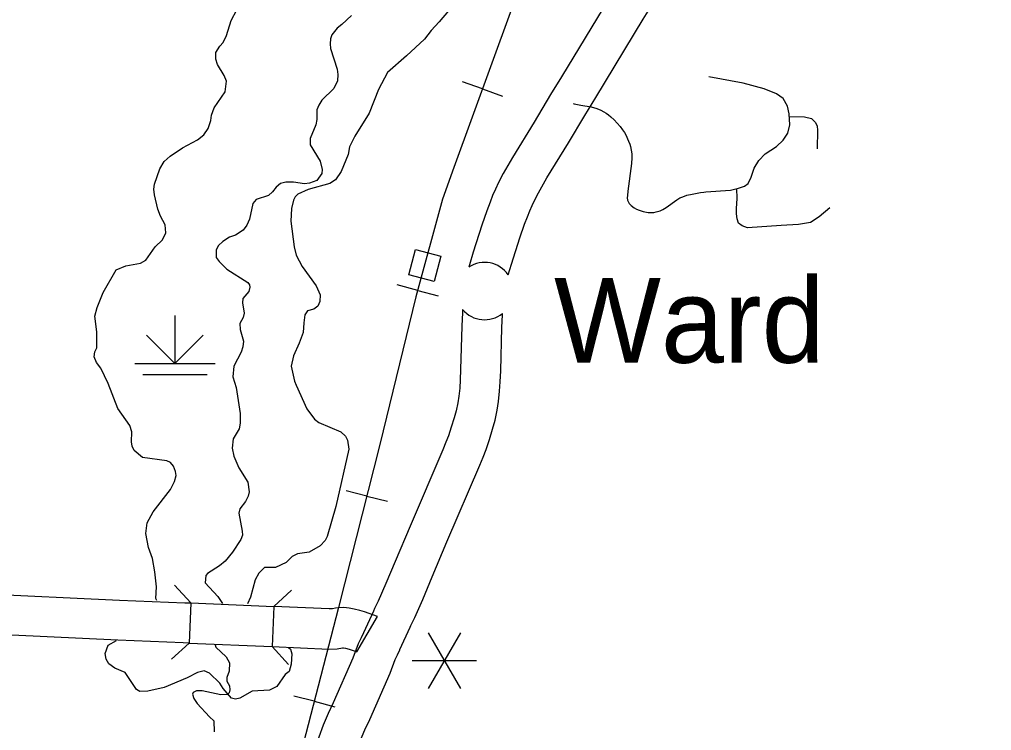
# Model space of a CAD drawing. Extents: x -19 to 366, y -4 to 359.
# Drawn here: x 153.013 to 154.161, y 185.739 to 186.578 of the extents above; entities that cross this region are included whole.
import ezdxf

# ---------------------------------------------------------------- set-up
doc = ezdxf.new("R2010")
doc.units = 0
for name, color, linetype in [('Level 10', 7, 'Continuous'), ('Level 24', 7, 'Continuous'), ('Level 31', 7, 'Continuous'), ('Level 35', 7, 'Continuous'), ('Level 37', 7, 'Continuous'), ('Level 40', 7, 'Continuous'), ('Level 44', 7, 'Continuous'), ('Level 47', 7, 'Continuous'), ('Level 48', 7, 'Continuous'), ('Level 60', 7, 'Continuous')]:
    doc.layers.add(name, color=color, linetype=linetype)

msp = doc.modelspace()

# ---------------------------------------------------------------- linework, layer by layer
at = {"layer": 'Level 10'}
for p, q in [((153.6805, 186.4646), (153.6805, 186.4646)), ((153.2153, 185.8893), (153.2133, 185.842)), ((153.3133, 185.8851), (153.3112, 185.8378)), ((153.4112, 185.8317), (153.4357, 185.8733)), ((153.4618, 185.8339), (153.462, 185.8343))]:
    msp.add_line(p, q, dxfattribs=at)
for points in [[(153.7384, 186.6513), (153.7265, 186.6317), (153.7087, 186.6026), (153.6528, 186.5102), (153.64, 186.4891)], [(153.6805, 186.4646), (153.6933, 186.4857), (153.7492, 186.578), (153.7669, 186.607), (153.7788, 186.6267)], [(153.64, 186.4891), (153.6205, 186.4567), (153.5949, 186.415), (153.584, 186.396), (153.5783, 186.3853), (153.5748, 186.3777), (153.5715, 186.3699), (153.5684, 186.362), (153.5647, 186.352), (153.5588, 186.335), (153.5487, 186.3033), (153.5441, 186.2883), (153.5434, 186.2854)], [(153.59, 186.2763), (153.5939, 186.2892), (153.6038, 186.3202), (153.6092, 186.3361), (153.6126, 186.345), (153.6153, 186.3518), (153.6181, 186.3584), (153.6208, 186.3643), (153.6255, 186.3732), (153.6356, 186.3908), (153.6609, 186.4322), (153.6805, 186.4646)], [(153.536, 186.2354), (153.5358, 186.2318), (153.5352, 186.2157), (153.5337, 186.1646), (153.5332, 186.1525), (153.5326, 186.1429), (153.5316, 186.1333), (153.5303, 186.1253), (153.5284, 186.116), (153.5261, 186.1076), (153.5227, 186.0967), (153.5192, 186.0863), (153.5163, 186.0788), (153.5127, 186.0701), (153.474, 185.9799), (153.4566, 185.9383), (153.4454, 185.9121), (153.4364, 185.8915), (153.4341, 185.8866), (153.432, 185.8828), (153.4307, 185.8795), (153.419, 185.8541)], [(153.462, 185.8343), (153.4742, 185.8608), (153.4749, 185.8626), (153.4763, 185.8652), (153.4795, 185.872), (153.4889, 185.8933), (153.5002, 185.9199), (153.5176, 185.9614), (153.5563, 186.0517), (153.5603, 186.0613), (153.5637, 186.0702), (153.5678, 186.0822), (153.5715, 186.0944), (153.5744, 186.1048), (153.5769, 186.1166), (153.5786, 186.1271), (153.5798, 186.139), (153.5805, 186.1502), (153.581, 186.163), (153.5825, 186.2141), (153.5831, 186.2294), (153.5832, 186.2309)], [(152.964, 185.9006), (153.1311, 185.8926), (153.2082, 185.8896), (153.2153, 185.8893)], [(153.2153, 185.8893), (153.3133, 185.8851)], [(153.4357, 185.8733), (153.4202, 185.8787), (153.4147, 185.8804), (153.4079, 185.8821), (153.4022, 185.8832), (153.396, 185.8838), (153.3891, 185.8837), (153.3859, 185.883), (153.3826, 185.8823), (153.3785, 185.8823), (153.3133, 185.8851)], [(153.2133, 185.842), (153.2062, 185.8423), (153.1291, 185.8453), (152.9617, 185.8533)], [(153.419, 185.8541), (153.4162, 185.8482), (153.4128, 185.841), (153.4066, 185.8243), (153.3832, 185.7713), (153.3775, 185.759), (153.3714, 185.745), (153.3662, 185.7308), (153.3643, 185.7238), (153.3632, 185.7186), (153.3625, 185.7142), (153.3616, 185.7075), (153.3608, 185.6968), (153.3585, 185.6465), (153.3552, 185.5865), (153.3511, 185.5231), (153.3511, 185.5171), (153.3492, 185.4974), (153.3485, 185.4675), (153.3504, 185.4331)], [(153.2133, 185.842), (153.3112, 185.8378)], [(153.3112, 185.8378), (153.378, 185.8349), (153.3881, 185.8351), (153.3941, 185.8364), (153.3956, 185.8362), (153.3976, 185.8359), (153.4021, 185.8347), (153.4057, 185.8336), (153.4112, 185.8317)], [(153.3975, 185.4393), (153.3959, 185.4683), (153.3965, 185.4946), (153.3985, 185.5149), (153.3984, 185.5218), (153.4025, 185.5837), (153.4058, 185.6441), (153.4081, 185.694), (153.4087, 185.7028), (153.4093, 185.7075), (153.4097, 185.7099), (153.4103, 185.7125), (153.4113, 185.7163), (153.4154, 185.7274), (153.4207, 185.7395), (153.4264, 185.7518), (153.4505, 185.8064), (153.4565, 185.8226), (153.459, 185.8279), (153.4618, 185.8339)]]:
    msp.add_lwpolyline(points, dxfattribs=at)
for centre, start, end in [((153.5621, 186.2574), 34.0501, 123.7238), ((153.5619, 186.2571), 219.862, 309.0918)]:
    msp.add_arc(centre, 0.0337, start, end, dxfattribs=at)
at = {"layer": 'Level 31'}
for points in [[(153.8234, 186.3742), (153.8524, 186.3763), (153.8618, 186.3786), (153.869, 186.3809), (153.8732, 186.3841), (153.8768, 186.3916), (153.8801, 186.4024), (153.8856, 186.4112), (153.8934, 186.4193), (153.9065, 186.4278), (153.9146, 186.4353), (153.9201, 186.4435), (153.9224, 186.4536), (153.9214, 186.4663), (153.9195, 186.4754), (153.9146, 186.4846), (153.9065, 186.4901), (153.8921, 186.496), (153.8674, 186.5025), (153.8269, 186.51)], [(153.6665, 186.4787), (153.6679, 186.4783), (153.6756, 186.4767), (153.6878, 186.4747), (153.6946, 186.4728), (153.6991, 186.4708), (153.7029, 186.4687), (153.7057, 186.467), (153.7082, 186.4653), (153.7112, 186.4627), (153.7148, 186.4593), (153.7185, 186.4555), (153.722, 186.4515), (153.725, 186.4476), (153.7272, 186.4445), (153.7289, 186.4415), (153.7321, 186.434), (153.7334, 186.4305), (153.7342, 186.4277), (153.7357, 186.4192), (153.7359, 186.4143), (153.7355, 186.4077), (153.7312, 186.375), (153.7306, 186.3699), (153.7305, 186.3671), (153.7309, 186.3647), (153.7328, 186.3607), (153.7352, 186.3582), (153.7385, 186.3556), (153.7413, 186.354), (153.7446, 186.3527), (153.7492, 186.3512), (153.7553, 186.35), (153.7583, 186.3499), (153.762, 186.3501), (153.7647, 186.3506), (153.7693, 186.352), (153.7725, 186.3535), (153.7762, 186.3559), (153.7891, 186.365), (153.7927, 186.3671), (153.796, 186.3686), (153.8007, 186.3703), (153.8072, 186.3718), (153.8169, 186.3735), (153.8209, 186.374), (153.8234, 186.3742)], [(153.9217, 186.4631), (153.9395, 186.4628), (153.948, 186.4608), (153.9525, 186.4563), (153.9545, 186.4517), (153.9552, 186.4471), (153.9545, 186.425)], [(153.9697, 186.3554), (153.957, 186.345), (153.9469, 186.3382), (153.9325, 186.3359), (153.912, 186.3346), (153.8722, 186.332), (153.866, 186.3342), (153.8618, 186.3375), (153.8602, 186.3424), (153.8595, 186.3483), (153.8595, 186.3545), (153.8602, 186.3665), (153.8598, 186.3781)]]:
    msp.add_lwpolyline(points, dxfattribs=at)
at = {"layer": 'Level 35'}
for points in [[(153.4048, 186.5825), (153.3933, 186.5718), (153.388, 186.5674), (153.3818, 186.5598), (153.3801, 186.5548), (153.3796, 186.5491), (153.3802, 186.5436), (153.388, 186.5191), (153.3888, 186.5129), (153.3883, 186.5053), (153.3839, 186.4963), (153.37, 186.4824), (153.3662, 186.4765), (153.3639, 186.471), (153.3638, 186.4598), (153.3627, 186.4533), (153.3561, 186.4372), (153.3559, 186.4297), (153.3679, 186.4104), (153.3703, 186.4008), (153.3697, 186.3958), (153.3639, 186.3878), (153.3552, 186.3845), (153.3493, 186.3838), (153.3366, 186.3856), (153.3275, 186.3859), (153.3209, 186.384), (153.316, 186.3798), (153.3118, 186.3745), (153.3069, 186.3701), (153.2923, 186.3653), (153.2884, 186.3607), (153.2843, 186.3422), (153.2814, 186.3352), (153.2769, 186.3293), (153.2678, 186.3232), (153.2608, 186.3207), (153.2529, 186.3159), (153.2478, 186.3109), (153.2452, 186.3058), (153.2452, 186.2969), (153.2486, 186.2921), (153.2576, 186.2831), (153.2824, 186.2672), (153.2845, 186.2646), (153.2849, 186.2619), (153.2838, 186.2568), (153.2766, 186.2486)], [(153.2766, 186.2486), (153.2761, 186.2435), (153.278, 186.2313), (153.2769, 186.226), (153.2731, 186.2191), (153.2735, 186.2119), (153.2774, 186.1981), (153.2767, 186.1916), (153.2748, 186.1853), (153.2661, 186.1688), (153.2648, 186.1559), (153.2687, 186.1435), (153.2733, 186.1128), (153.2736, 186.1016), (153.2723, 186.0948), (153.2651, 186.0828), (153.264, 186.0721), (153.2661, 186.0623), (153.272, 186.0488), (153.2825, 186.0318), (153.2839, 186.0202), (153.2828, 186.0154), (153.2796, 186.009), (153.273, 186.0004), (153.2717, 185.9954), (153.2759, 185.9738), (153.2761, 185.9691), (153.2744, 185.9641), (153.2643, 185.9491), (153.2556, 185.9384), (153.249, 185.9331), (153.235, 185.9239), (153.2329, 185.9216), (153.232, 185.9132), (153.247, 185.897), (153.2526, 185.8887)], [(153.2438, 185.8398), (153.2446, 185.8371), (153.2571, 185.8258), (153.2609, 185.8186), (153.2604, 185.8089), (153.2576, 185.8015), (153.2578, 185.7971), (153.2607, 185.7915), (153.2612, 185.7867), (153.2603, 185.7833), (153.2584, 185.7814), (153.2505, 185.781), (153.2285, 185.7856), (153.2218, 185.7854), (153.2181, 185.7837), (153.2173, 185.7816), (153.2188, 185.7764), (153.2227, 185.7706), (153.2371, 185.7549)], [(153.2371, 185.7549), (153.2422, 185.75), (153.2427, 185.7371)]]:
    msp.add_lwpolyline(points, dxfattribs=at)
at = {"layer": 'Level 37'}
for points in [[(153.1961, 185.9102), (153.2153, 185.8893)], [(153.3133, 185.8851), (153.3342, 185.9043)], [(153.2133, 185.842), (153.1923, 185.8228)], [(153.3304, 185.8168), (153.3112, 185.8378)]]:
    msp.add_lwpolyline(points, dxfattribs=at)
at = {"layer": 'Level 40'}
for p, q in [((153.5596, 186.4958), (153.5361, 186.5043)), ((153.5596, 186.4958), (153.583, 186.4872)), ((153.483, 186.258), (153.4589, 186.2645)), ((153.483, 186.258), (153.5071, 186.2515)), ((153.4229, 186.0153), (153.3987, 186.0215)), ((153.4229, 186.0153), (153.4472, 186.0092)), ((153.3609, 185.7732), (153.3367, 185.7794)), ((153.3609, 185.7732), (153.3851, 185.7669))]:
    msp.add_line(p, q, dxfattribs=at)
for points in [[(153.9374, 187.474), (153.8375, 187.2723), (153.7815, 187.1116), (153.7171, 186.9338), (153.6591, 186.7693), (153.5923, 186.5854), (153.5256, 186.4029), (153.5122, 186.3656), (153.481, 186.2505), (153.4384, 186.0761), (153.3894, 185.8838), (153.3479, 185.7227), (153.3193, 185.6069), (153.3053, 185.561), (153.2935, 185.5348), (153.2754, 185.4939), (153.2436, 185.4408), (153.2211, 185.4053), (153.203, 185.3822)], [(153.9006, 187.4358), (153.8375, 187.2723), (153.7815, 187.1116), (153.7171, 186.9338), (153.6591, 186.7693), (153.5923, 186.5854), (153.5256, 186.4029), (153.5122, 186.3656), (153.481, 186.2505), (153.4384, 186.0761), (153.3894, 185.8838), (153.3479, 185.7227), (153.3193, 185.6069), (153.3053, 185.561), (153.2935, 185.5348), (153.2754, 185.4939), (153.2436, 185.4408), (153.2211, 185.4053), (153.203, 185.3822)]]:
    msp.add_lwpolyline(points, dxfattribs=at)
msp.add_lwpolyline([(153.5023, 186.2686), (153.4725, 186.2766), (153.4806, 186.3065), (153.5104, 186.2984)], close=True, dxfattribs=at)
at = {"layer": 'Level 44'}
for p, q in [((153.1964, 186.2286), (153.1964, 186.1718)), ((153.1964, 186.1718), (153.1629, 186.2053)), ((153.1964, 186.1718), (153.2299, 186.2053)), ((153.1491, 186.1718), (153.2438, 186.1718)), ((153.1585, 186.1589), (153.2343, 186.1589))]:
    msp.add_line(p, q, dxfattribs=at)
at = {"layer": 'Level 47'}
for points in [[(153.2449, 186.5388), (153.2494, 186.5464), (153.2532, 186.5506), (153.2575, 186.5588), (153.2628, 186.5765), (153.2697, 186.5892), (153.2975, 186.6249), (153.3179, 186.6463)], [(153.526, 186.5956), (153.5085, 186.5748), (153.4989, 186.5649), (153.491, 186.5544), (153.47, 186.5347), (153.4475, 186.5153), (153.4368, 186.4951), (153.4259, 186.4671)], [(153.1751, 185.8922), (153.1739, 185.8947), (153.1748, 185.9084), (153.1728, 185.9259), (153.1699, 185.9418), (153.1653, 185.9547), (153.1619, 185.9712), (153.1635, 185.9839), (153.1707, 185.9967), (153.1912, 186.023), (153.1961, 186.0327), (153.1978, 186.0395), (153.197, 186.0445), (153.1946, 186.0507), (153.1913, 186.0549), (153.187, 186.0571), (153.1583, 186.0608), (153.1483, 186.0693), (153.1458, 186.0744), (153.1452, 186.0795), (153.1457, 186.0911), (153.143, 186.0987), (153.1289, 186.1188), (153.1177, 186.1481), (153.1091, 186.1663), (153.1037, 186.1728), (153.1011, 186.1796), (153.102, 186.1855), (153.1041, 186.1902), (153.1042, 186.2092), (153.102, 186.2276), (153.1047, 186.2379), (153.1116, 186.2554), (153.1272, 186.2822), (153.1384, 186.2872), (153.1558, 186.29), (153.162, 186.2936), (153.173, 186.3096), (153.1817, 186.3176), (153.1858, 186.326), (153.1848, 186.3355), (153.1795, 186.3455), (153.1764, 186.3539), (153.1722, 186.3709), (153.1716, 186.3774), (153.1723, 186.3833), (153.1787, 186.4015), (153.1838, 186.4101), (153.1908, 186.4164), (153.2055, 186.4262), (153.2231, 186.4359), (153.2307, 186.4415), (153.2358, 186.4491), (153.2388, 186.4586), (153.2397, 186.4647), (153.2429, 186.4733), (153.2559, 186.4923), (153.2575, 186.5048), (153.2547, 186.5117), (153.2467, 186.5247), (153.2446, 186.5308), (153.2449, 186.5388)], [(153.4259, 186.4671), (153.4088, 186.4401), (153.4027, 186.4275), (153.4009, 186.4184), (153.3926, 186.3984), (153.386, 186.3887), (153.3794, 186.3843), (153.3539, 186.3771), (153.3417, 186.3718), (153.3382, 186.3683), (153.3363, 186.3647), (153.3342, 186.3548), (153.3333, 186.3398), (153.337, 186.3095), (153.3395, 186.2996), (153.3468, 186.2863), (153.3632, 186.2634), (153.3679, 186.2528), (153.3674, 186.245), (153.3653, 186.2395), (153.3606, 186.2359), (153.353, 186.2338), (153.3498, 186.2292), (153.3485, 186.2199), (153.348, 186.2085), (153.3429, 186.1959), (153.3366, 186.1809), (153.3338, 186.1685), (153.3376, 186.1511), (153.3395, 186.1464)], [(153.3395, 186.1464), (153.3521, 186.1185), (153.3611, 186.106), (153.3662, 186.1022), (153.3924, 186.091), (153.3979, 186.0861), (153.4002, 186.0815), (153.4016, 186.0707), (153.3863, 186.003), (153.3763, 185.9678), (153.3739, 185.9631), (153.3679, 185.9566), (153.3548, 185.9491), (153.341, 185.9472), (153.3349, 185.9441), (153.3276, 185.937), (153.3153, 185.9313), (153.3022, 185.9312), (153.2954, 185.9245), (153.2913, 185.9165), (153.2857, 185.896), (153.2822, 185.8883)], [(153.3304, 185.8366), (153.3327, 185.8347), (153.3346, 185.8292), (153.3337, 185.8171), (153.3313, 185.8085), (153.3267, 185.8049), (153.3167, 185.7908), (153.308, 185.7864), (153.2878, 185.7851), (153.2732, 185.7771), (153.2679, 185.7759), (153.2634, 185.777), (153.2535, 185.7882), (153.2495, 185.7946), (153.2371, 185.8063), (153.2308, 185.8092), (153.2229, 185.8072), (153.211, 185.8009), (153.1836, 185.7896), (153.1646, 185.7851), (153.1548, 185.7849), (153.1512, 185.7873), (153.1378, 185.8074), (153.1255, 185.8123), (153.1185, 185.8175), (153.1152, 185.8228), (153.1141, 185.8295), (153.1176, 185.8396), (153.1273, 185.845)]]:
    msp.add_lwpolyline(points, dxfattribs=at)
at = {"layer": 'Level 48'}
for p, q in [((153.5334, 185.854), (153.4955, 185.7884)), ((153.4955, 185.854), (153.5334, 185.7884)), ((153.4766, 185.8212), (153.5523, 185.8212))]:
    msp.add_line(p, q, dxfattribs=at)
at = {"layer": 'Level 60'}
for points in [[(154.1159, 1.8709), (153.9063, 10.4874), (153.696, 19.1041), (153.485, 27.7209), (153.2733, 36.3378), (153.0608, 44.9549), (152.8476, 53.5721), (152.6337, 62.1894), (152.419, 70.8069), (152.2036, 79.4245), (151.9875, 88.0422), (151.7707, 96.6601), (151.5531, 105.2782), (151.3348, 113.8963), (151.1158, 122.5147), (150.8961, 131.1331), (150.6757, 139.7517), (150.4545, 148.3704), (150.2326, 156.9893), (150.0101, 165.6083), (149.7867, 174.2275), (149.5627, 182.8468), (149.338, 191.4662), (149.1125, 200.0858), (148.8864, 208.7055), (148.6595, 217.3254), (148.4319, 225.9454), (148.2037, 234.5655), (147.9747, 243.1858), (147.745, 251.8063), (147.5146, 260.4269), (147.2835, 269.0476), (147.0517, 277.6685), (146.8191, 286.2895), (146.5859, 294.9106), (146.352, 303.5319), (146.1174, 312.1534), (145.8821, 320.775), (145.6461, 329.3967), (145.4094, 338.0186), (145.172, 346.6406)], [(0, 180.8999), (7.1228, 180.9044), (14.2457, 180.9176), (21.3685, 180.9397), (28.4912, 180.9706), (35.614, 181.0103), (42.7366, 181.0589), (49.8592, 181.1163), (56.9818, 181.1825), (64.1042, 181.2575), (71.2266, 181.3414), (78.3488, 181.4341), (85.4709, 181.5357), (92.5929, 181.646), (99.7147, 181.7652), (106.8364, 181.8933), (113.9579, 182.0301), (121.0793, 182.1758), (128.2005, 182.3303), (135.3214, 182.4936), (142.4422, 182.6658), (149.5627, 182.8468), (156.683, 183.0366), (163.8031, 183.2352), (170.9229, 183.4427), (178.0425, 183.659), (185.1617, 183.8841), (192.2807, 184.1181), (199.3994, 184.3608), (206.5178, 184.6124), (213.6359, 184.8728), (220.7537, 185.1421), (227.8711, 185.4201), (234.9881, 185.707), (242.1048, 186.0027), (249.2212, 186.3073), (256.3371, 186.6206), (263.4526, 186.9428), (270.5678, 187.2738), (277.6825, 187.6136), (284.7968, 187.9622), (291.9107, 188.3197), (299.0241, 188.6859), (306.1371, 189.061), (313.2495, 189.4449), (320.3615, 189.8377), (327.4731, 190.2392), (334.5841, 190.6495), (341.6946, 191.0687)]]:
    msp.add_spline(points, degree=3, dxfattribs=at)

# ---------------------------------------------------------------- texts
at = {"layer": 'Level 24'}
msp.add_text('Ward', height=0.1, dxfattribs=at).set_placement((153.644, 186.1727))

doc.saveas('drawing.dxf')
